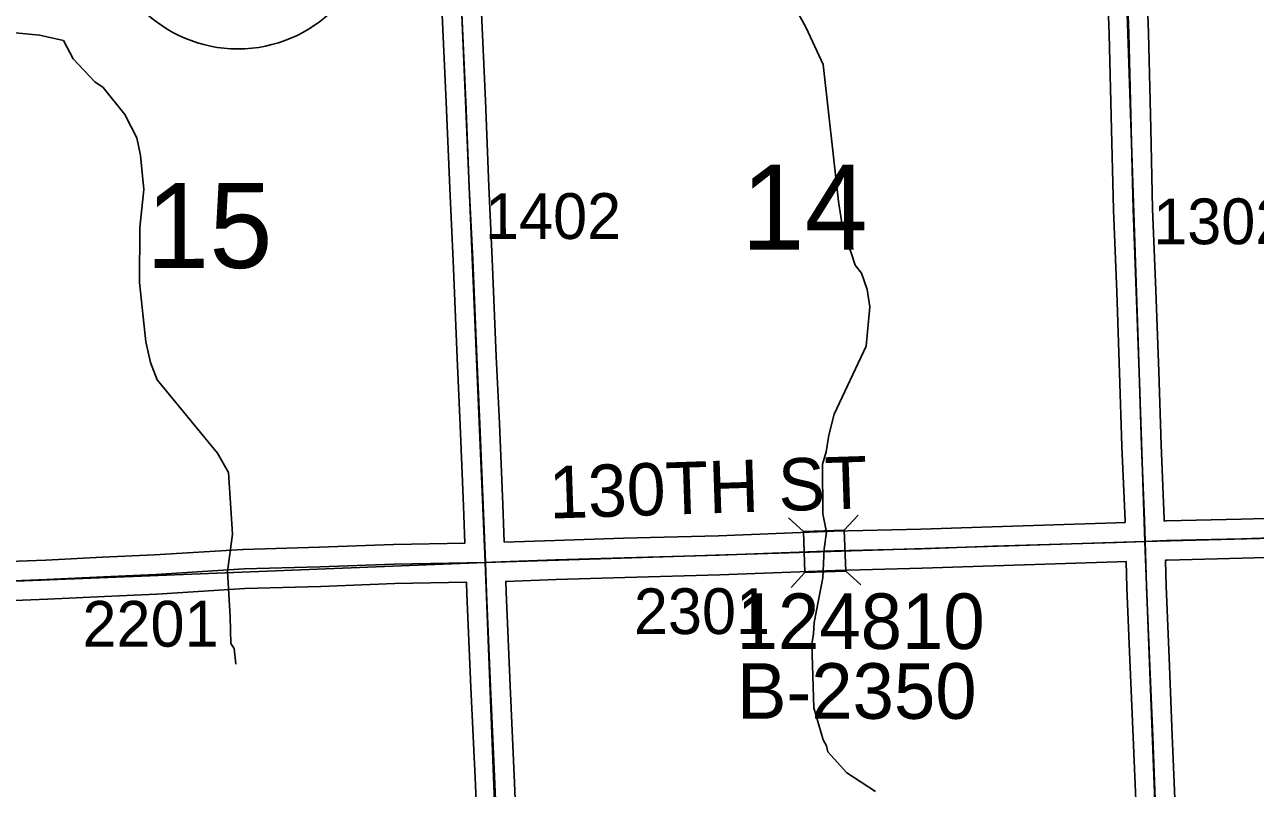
# Model space of a CAD drawing. Extents: x 128.7 to 185.5, y -21.4 to 12.6.
# Drawn here: x 143.177 to 145.06, y 1.257 to 2.425 of the extents above; entities that cross this region are included whole.
import ezdxf

# ---------------------------------------------------------------- set-up
doc = ezdxf.new("R2010")
doc.units = 0
for name, color, linetype in [('tdCoHydroRiver', 7, 'Continuous'), ('tdCoSecRdNmbr', 7, 'Continuous'), ('tdCoSecRdTxt', 7, 'Continuous'), ('tdCoSecRteBand', 7, 'Continuous'), ('tdCoSecRteCL', 7, 'Continuous'), ('tdCoSectLine', 7, 'Continuous'), ('tdCoSectNmbr', 7, 'Continuous'), ('tdCoShieldStRte', 7, 'Continuous'), ('tdCoStrucSec', 7, 'Continuous'), ('tdCoStrucSecCoName', 7, 'Continuous'), ('tdCoStrucSecFHWANum', 7, 'Continuous'), ('tdCoSurfGravel', 7, 'Continuous')]:
    doc.layers.add(name, color=color, linetype=linetype)

msp = doc.modelspace()

# ---------------------------------------------------------------- linework, layer by layer
at = {"layer": 'tdCoHydroRiver'}
for points in [[(144.4784, 1.252), (144.4349, 1.2806), (144.4054, 1.3127), (144.4035, 1.3221), (144.3985, 1.3314), (144.3843, 1.3799), (144.3811, 1.4776), (144.3837, 1.4935), (144.3847, 1.5109), (144.3982, 1.5792), (144.3999, 1.6234), (144.4038, 1.6488), (144.3982, 1.677), (144.3973, 1.7527), (144.403, 1.7719), (144.4069, 1.7972), (144.4153, 1.8291), (144.464, 1.9332), (144.4699, 1.9934), (144.4658, 2.0201), (144.4571, 2.045), (144.4473, 2.0573), (144.442, 2.0745), (144.4368, 2.0886), (144.433, 2.1074), (144.428, 2.1151), (144.422, 2.1544), (144.3986, 2.3639), (144.3724, 2.4204), (144.3236, 2.5104)], [(143.4999, 1.4471), (143.4976, 1.4707), (143.4926, 1.4785), (143.4913, 1.5194), (143.4874, 1.5887), (143.495, 1.6458), (143.4888, 1.7403), (143.472, 1.7697), (143.38, 1.8819), (143.3696, 1.9084), (143.3623, 1.9397), (143.353, 2.0309), (143.3534, 2.1146), (143.3594, 2.1731), (143.3545, 2.2251), (143.3489, 2.2517), (143.3304, 2.2874), (143.2973, 2.3287), (143.2842, 2.3376), (143.2514, 2.3728), (143.2363, 2.4007), (143.1997, 2.409), (143.1633, 2.4126)]]:
    msp.add_lwpolyline(points, dxfattribs=at)
at = {"layer": 'tdCoSecRteBand'}
for points in [[(143.9106, 1.6335), (143.988, 1.6363), (143.9881, 1.6363), (143.9882, 1.6363), (144.0932, 1.6395), (144.0933, 1.6395), (144.0933, 1.6395), (144.2384, 1.6434), (144.4146, 1.6501), (144.4148, 1.6501), (144.415, 1.6501), (144.548, 1.6535), (144.6571, 1.6572), (144.6572, 1.6572), (144.6572, 1.6572), (144.8463, 1.6631), (144.8601, 1.6636), (144.8603, 1.6636), (144.8602, 1.6663), (144.8555, 1.7798), (144.8555, 1.7799), (144.8555, 1.7801), (144.8518, 1.8925), (144.8474, 2.0162), (144.8424, 2.1414), (144.8424, 2.1416), (144.8424, 2.1419), (144.8397, 2.2649), (144.836, 2.4104), (144.8313, 2.5342)], [(144.8913, 2.5365), (144.896, 2.4125), (144.896, 2.4123), (144.896, 2.4121), (144.8997, 2.2664), (144.8997, 2.2663), (144.8997, 2.2663), (144.9024, 2.1435), (144.9073, 2.0185), (144.9073, 2.0184), (144.9073, 2.0184), (144.9118, 1.8946), (144.9118, 1.8945), (144.9118, 1.8945), (144.9155, 1.7822), (144.9201, 1.6686), (144.9201, 1.6684), (144.9202, 1.6682), (144.9202, 1.6658), (144.9227, 1.6659), (144.9228, 1.6659), (144.923, 1.6659), (145.0376, 1.6688), (145.1289, 1.6715)], [(143.0825, 1.6012), (143.2095, 1.6062), (143.2962, 1.6104), (143.2962, 1.6104), (143.2962, 1.6104), (143.3759, 1.614), (143.5108, 1.6224), (143.5113, 1.6224), (143.5118, 1.6225), (143.6278, 1.6259), (143.7414, 1.6301), (143.7417, 1.6301), (143.742, 1.6301), (143.8506, 1.6321), (143.8485, 1.6887), (143.8433, 1.8126), (143.8386, 1.9149), (143.8386, 1.915), (143.8386, 1.9151), (143.8324, 2.0642), (143.8273, 2.1746), (143.8273, 2.1747), (143.8273, 2.1747), (143.8218, 2.3064), (143.8152, 2.4513)], [(143.8751, 2.454), (143.8818, 2.309), (143.8818, 2.309), (143.8818, 2.3089), (143.8872, 2.1773), (143.8924, 2.0669), (143.8924, 2.0668), (143.8924, 2.0667), (143.8985, 1.9176), (143.9032, 1.8153), (143.9032, 1.8153), (143.9032, 1.8152), (143.9084, 1.6912), (143.9084, 1.6911), (143.9084, 1.6911), (143.9106, 1.6335)], [(144.8765, 1.239), (144.8725, 1.3352), (144.8676, 1.4543), (144.8676, 1.4543), (144.8676, 1.4543), (144.8631, 1.5638), (144.8631, 1.564), (144.8631, 1.5641), (144.862, 1.6037), (144.8484, 1.6032), (144.8483, 1.6032), (144.8482, 1.6032), (144.6591, 1.5973), (144.5499, 1.5936), (144.5498, 1.5936), (144.5497, 1.5936), (144.4167, 1.5901), (144.2405, 1.5835), (144.2404, 1.5835), (144.2402, 1.5834), (144.095, 1.5795), (143.9901, 1.5763), (143.913, 1.5735), (143.9136, 1.557), (143.9195, 1.4138), (143.9264, 1.2652), (143.9264, 1.2651), (143.9264, 1.265), (143.9313, 1.1429)], [(145.1308, 1.6116), (145.0393, 1.6088), (145.0392, 1.6088), (145.0392, 1.6088), (144.9247, 1.6059), (144.922, 1.6058), (144.922, 1.6056), (144.9231, 1.5661), (144.9275, 1.4567), (144.9325, 1.3377), (144.9325, 1.3376), (144.9325, 1.3376), (144.9364, 1.2415)], [(143.8714, 1.1405), (143.8665, 1.2625), (143.8596, 1.4111), (143.8596, 1.4112), (143.8596, 1.4112), (143.8536, 1.5545), (143.8536, 1.5546), (143.8536, 1.5546), (143.853, 1.5715), (143.853, 1.5721), (143.7433, 1.5701), (143.6299, 1.5659), (143.6298, 1.5659), (143.6297, 1.5659), (143.514, 1.5625), (143.3794, 1.5541), (143.3791, 1.5541), (143.3789, 1.5541), (143.299, 1.5504), (143.2123, 1.5462), (143.2121, 1.5462), (143.212, 1.5462), (143.0847, 1.5413)]]:
    msp.add_lwpolyline(points, dxfattribs=at)
at = {"layer": 'tdCoSecRteCL'}
for points in [[(144.8911, 1.6347), (144.8902, 1.6674), (144.8855, 1.781), (144.8818, 1.8935), (144.8773, 2.0173), (144.8724, 2.1426), (144.8697, 2.2656), (144.866, 2.4114), (144.8613, 2.5354), (144.8591, 2.5888), (144.8579, 2.6332), (144.8572, 2.6403), (144.8567, 2.6465), (144.8554, 2.6919), (144.8527, 2.7805), (144.848, 2.9112), (144.8438, 3.0165), (144.8384, 3.1376), (144.8339, 3.2239), (144.8302, 3.2829), (144.8231, 3.4116), (144.8169, 3.5135), (144.811, 3.6151), (144.8095, 3.6487)], [(143.8818, 1.6026), (143.8784, 1.6899), (143.8733, 1.814), (143.8686, 1.9163), (143.8624, 2.0655), (143.8572, 2.176), (143.8518, 2.3077), (143.8451, 2.4527), (143.8409, 2.556), (143.8396, 2.6027), (143.839, 2.6084), (143.8384, 2.6142), (143.8367, 2.6646), (143.834, 2.7451), (143.8294, 2.8517), (143.8239, 2.9733), (143.819, 3.0929), (143.8156, 3.1932), (143.8131, 3.2492), (143.8079, 3.3609), (143.803, 3.4924), (143.7993, 3.5908), (143.7985, 3.6168)], [(144.8911, 1.6347), (144.9237, 1.6359), (145.0384, 1.6388), (145.1299, 1.6415), (145.2626, 1.6462), (145.381, 1.6489), (145.5242, 1.6541), (145.6244, 1.6556), (145.7269, 1.6568), (145.8004, 1.6576), (145.8865, 1.6603)], [(143.8818, 1.6026), (143.8924, 1.6028), (143.9891, 1.6063), (144.0942, 1.6095), (144.2394, 1.6134), (144.4157, 1.6201), (144.5489, 1.6235), (144.6581, 1.6272), (144.8473, 1.6332), (144.8911, 1.6347)], [(144.9294, 0.6259), (144.9274, 0.6809), (144.9257, 0.7357), (144.9205, 0.875), (144.9163, 1.0037), (144.9099, 1.1505), (144.9064, 1.2402), (144.9025, 1.3364), (144.8976, 1.4555), (144.8931, 1.565), (144.8911, 1.6347)], [(142.3792, 1.5677), (142.4051, 1.5673), (142.596, 1.5649), (142.7403, 1.5624), (142.8937, 1.5624), (142.9489, 1.5651), (143.0162, 1.5693), (143.0836, 1.5713), (143.2108, 1.5762), (143.2976, 1.5804), (143.3775, 1.5841), (143.5127, 1.5925), (143.6288, 1.5959), (143.7425, 1.6001), (143.8818, 1.6026)], [(143.9212, 0.5923), (143.9209, 0.6031), (143.9162, 0.7494), (143.911, 0.8766), (143.9063, 1.015), (143.9014, 1.1417), (143.8964, 1.2638), (143.8895, 1.4125), (143.8836, 1.5558), (143.8818, 1.6026)]]:
    msp.add_lwpolyline(points, dxfattribs=at)
at = {"layer": 'tdCoSectLine'}
for points in [[(144.8569, 2.6403), (144.8907, 1.6347)], [(143.8387, 2.6084), (143.8814, 1.6026)], [(144.8907, 1.6347), (145.8861, 1.6603)], [(143.8814, 1.6026), (144.8907, 1.6347)], [(144.8907, 1.6347), (144.929, 0.6259)], [(142.8679, 1.5624), (143.8814, 1.6026)], [(143.8814, 1.6026), (143.9209, 0.5923)]]:
    msp.add_lwpolyline(points, dxfattribs=at)
at = {"layer": 'tdCoShieldStRte'}
msp.add_circle((143.5033, 2.5964), 0.2085, dxfattribs=at)
at = {"layer": 'tdCoStrucSec'}
for p, q in [((144.3683, 1.6496), (144.3453, 1.6709)), ((144.4308, 1.652), (144.4521, 1.675)), ((144.3706, 1.5871), (144.3493, 1.5641)), ((144.4332, 1.5894), (144.4561, 1.5682))]:
    msp.add_line(p, q, dxfattribs=at)
msp.add_lwpolyline([(144.3683, 1.6496), (144.4308, 1.652), (144.4332, 1.5894), (144.3706, 1.5871)], close=True, dxfattribs=at)
at = {"layer": 'tdCoSurfGravel'}
for points in [[(144.9294, 0.6259), (144.9274, 0.6809), (144.9257, 0.7357), (144.9205, 0.875), (144.9163, 1.0037), (144.9099, 1.1505), (144.9064, 1.2402), (144.9025, 1.3364), (144.8976, 1.4555), (144.8931, 1.565), (144.8911, 1.6347), (144.8902, 1.6674), (144.8855, 1.781), (144.8818, 1.8935), (144.8773, 2.0173), (144.8724, 2.1426), (144.8697, 2.2656), (144.866, 2.4114), (144.8613, 2.5354), (144.8591, 2.5888), (144.8579, 2.6332), (144.8572, 2.6403)], [(143.9014, 1.1417), (143.8964, 1.2638), (143.8895, 1.4125), (143.8836, 1.5558), (143.8818, 1.6026), (143.8784, 1.6899), (143.8733, 1.814), (143.8686, 1.9163), (143.8624, 2.0655), (143.8572, 2.176), (143.8518, 2.3077), (143.8451, 2.4527), (143.8409, 2.556), (143.8396, 2.6027), (143.839, 2.6084)], [(143.0836, 1.5713), (143.2108, 1.5762), (143.2976, 1.5804), (143.3775, 1.5841), (143.5127, 1.5925), (143.6288, 1.5959), (143.7425, 1.6001), (143.8818, 1.6026), (143.8924, 1.6028), (143.9891, 1.6063), (144.0942, 1.6095), (144.2394, 1.6134), (144.4157, 1.6201), (144.5489, 1.6235), (144.6581, 1.6272), (144.8473, 1.6332), (144.8911, 1.6347), (144.9237, 1.6359), (145.0384, 1.6388), (145.1299, 1.6415)]]:
    msp.add_lwpolyline(points, dxfattribs=at)

# ---------------------------------------------------------------- texts
at = {"layer": 'tdCoSecRdNmbr'}
for s, rotation, p in [('1402', 0.1095, (143.8813, 2.097)), ('1302', 0.1102, (144.9033, 2.089)), ('2301', 0.1096, (144.109, 1.4928)), ('2201', 0.109, (143.2655, 1.4735))]:
    msp.add_text(s, height=0.07, rotation=rotation, dxfattribs=at).set_placement(p)
at = {"layer": 'tdCoSecRdTxt'}
msp.add_text('130TH ST', height=0.08, rotation=1.8803, dxfattribs=at).set_placement((143.9803, 1.6695))
at = {"layer": 'tdCoSectNmbr'}
for s, rotation, p in [('14', 0.1097, (144.2734, 2.0807)), ('15', 0.1091, (143.3629, 2.0526))]:
    msp.add_text(s, height=0.13, rotation=rotation, dxfattribs=at).set_placement(p)
at = {"layer": 'tdCoStrucSecCoName'}
msp.add_text('B-2350', height=0.085, dxfattribs=at).set_placement((144.2666, 1.3634))
at = {"layer": 'tdCoStrucSecFHWANum'}
msp.add_text('124810', height=0.085, dxfattribs=at).set_placement((144.2662, 1.4701))

doc.saveas('drawing.dxf')
